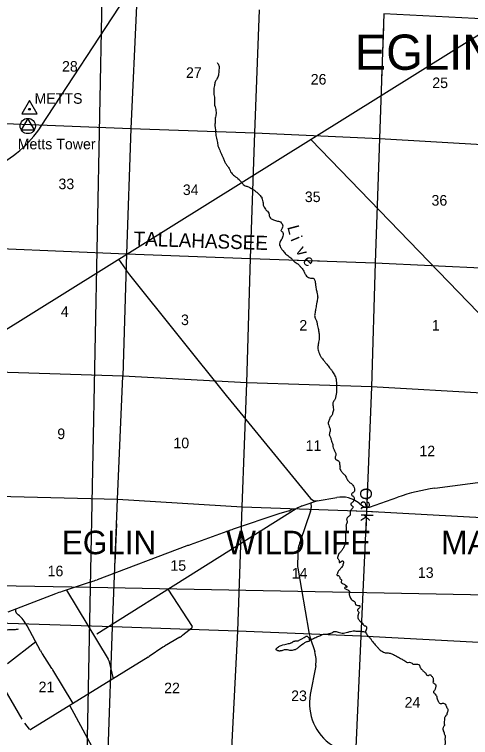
# Model space of a CAD drawing. Extents: x 1219626 to 1426462, y 456797 to 752399.
# Drawn here: x 1256709 to 1276091, y 546194 to 576968 of the extents above; entities that cross this region are included whole.
import ezdxf

# ---------------------------------------------------------------- set-up
doc = ezdxf.new("R2010")
doc.units = 0
for name, color, linetype in [('Culture', 7, 'Continuous'), ('Culture Text', 7, 'Continuous'), ('Lakes and Ponds', 7, 'Continuous'), ('Masks', 7, 'Continuous'), ('Masks for Text', 7, 'Continuous'), ('Military Bases Text', 7, 'Continuous'), ('Narrow River Creek and Branch and Slough', 7, 'Continuous'), ('Narrow River Creek and Branch and Slough Text', 7, 'Continuous'), ('Other Survey Related Text', 7, 'Continuous'), ('Quad Borders', 7, 'Continuous'), ('Section Lines', 7, 'Continuous'), ('Section Numbers', 7, 'Continuous'), ('Triangulation Station', 7, 'Continuous'), ('Uninventoried Roads and Features', 7, 'Continuous'), ('Wildlife Mangement Area Text', 7, 'Continuous')]:
    doc.layers.add(name, color=color, linetype=linetype)

msp = doc.modelspace()

# ---------------------------------------------------------------- linework, layer by layer
at = {"layer": 'Culture'}
msp.add_lwpolyline([(1256994, 572058), (1257556, 572058), (1257275, 572545)], close=True, dxfattribs=at)
msp.add_circle((1257275, 572220), 325, dxfattribs=at)
at = {"layer": 'Lakes and Ponds'}
msp.add_lwpolyline([(1269244, 550313), (1269228, 550289), (1269215, 550281), (1269212, 550277), (1269189, 550279), (1269173, 550278), (1269148, 550274), (1269125, 550265), (1269091, 550249), (1269040, 550220), (1269015, 550205), (1268991, 550188), (1268917, 550135), (1268844, 550081), (1268810, 550055), (1268761, 550014), (1268736, 549994), (1268709, 549974), (1268681, 549956), (1268655, 549943), (1268632, 549933), (1268591, 549920), (1268559, 549912), (1268511, 549904), (1268463, 549899), (1268438, 549899), (1268416, 549901), (1268376, 549909), (1268318, 549923), (1268288, 549928), (1268259, 549930), (1268241, 549930), (1268206, 549926), (1268176, 549920), (1268070, 549891), (1268043, 549885), (1268004, 549879), (1267984, 549877), (1267964, 549877), (1267947, 549878), (1267932, 549881), (1267906, 549887), (1267887, 549895), (1267860, 549909), (1267847, 549917), (1267835, 549926), (1267831, 549931), (1267828, 549936), (1267827, 549941), (1267827, 549952), (1267830, 549961), (1267835, 549970), (1267845, 549986), (1267866, 550007), (1267876, 550016), (1267887, 550024), (1267924, 550048), (1267951, 550066), (1267973, 550078), (1268005, 550094), (1268039, 550107), (1268120, 550133), (1268202, 550156), (1268261, 550171), (1268351, 550192), (1268395, 550202), (1268440, 550214), (1268458, 550221), (1268474, 550228), (1268500, 550244), (1268538, 550270), (1268558, 550282), (1268578, 550291), (1268592, 550296), (1268619, 550302), (1268644, 550305), (1268731, 550310), (1268752, 550313), (1268768, 550316), (1268791, 550323), (1268812, 550333), (1268870, 550367), (1268927, 550402), (1269018, 550455), (1269064, 550481), (1269110, 550505), (1269122, 550510), (1269134, 550510), (1269144, 550508), (1269153, 550505), (1269169, 550496), (1269181, 550487), (1269197, 550471), (1269213, 550454), (1269224, 550436), (1269232, 550421), (1269236, 550408), (1269240, 550384), (1269244, 550313)], dxfattribs=at)
at = {"layer": 'Masks'}
for p, q in [((1272388, 576451), (1272307, 574222)), ((1268724, 566513), (1269671, 566478)), ((1271712, 556780), (1271675, 555824)), ((1271232, 555840), (1271675, 555824)), ((1271675, 555824), (1271637, 554986)), ((1271675, 555824), (1272090, 555801))]:
    msp.add_line(p, q, dxfattribs=at)
at = {"layer": 'Masks for Text'}
msp.add_line((1261043, 555288), (1260978, 553611), dxfattribs=at)
at = {"layer": 'Narrow River Creek and Branch and Slough'}
for points in [[(1265319, 574922), (1265397, 574798), (1265397, 574616), (1265377, 574388), (1265306, 574219), (1265241, 574095), (1265208, 573939), (1265184, 573824), (1265180, 573737), (1265180, 573611), (1265215, 573385), (1265206, 573216), (1265206, 573164), (1265267, 572916), (1265276, 572804), (1265267, 572652), (1265245, 572548), (1265232, 572348), (1265228, 572252), (1265236, 572187), (1265249, 572066), (1265254, 571944), (1265297, 571696), (1265323, 571570), (1265358, 571379), (1265406, 571253), (1265505, 571027), (1265597, 570819), (1265623, 570758), (1265649, 570685), (1265688, 570628), (1265727, 570572), (1265805, 570454), (1265853, 570381), (1265896, 570276), (1265926, 570224), (1266056, 570098), (1266252, 569942), (1266291, 569899), (1266391, 569782), (1266425, 569734), (1266512, 569677), (1266586, 569656), (1266712, 569599), (1266851, 569521), (1266959, 569438), (1267046, 569369), (1267150, 569260), (1267215, 569187), (1267237, 569109), (1267263, 568996), (1267280, 568896), (1267293, 568818), (1267319, 568761), (1267372, 568683), (1267424, 568627), (1267458, 568596), (1267523, 568509), (1267532, 568423), (1267549, 568375), (1267584, 568301), (1267667, 568249), (1267849, 568184), (1267936, 568166), (1268009, 568140), (1268079, 568062), (1268109, 567971), (1268087, 567871), (1268061, 567811), (1268035, 567771), (1268066, 567737), (1268113, 567685), (1268122, 567593), (1268096, 567485), (1268066, 567407), (1268022, 567337), (1267988, 567264), (1267979, 567155), (1268018, 567055), (1268100, 566938), (1268157, 566864), (1268278, 566738), (1268369, 566673), (1268448, 566608), (1268530, 566530), (1268582, 566469), (1268634, 566426), (1268721, 566373), (1268812, 566295), (1268847, 566252), (1268894, 566200)], [(1268894, 566200), (1268964, 566113), (1269033, 565978), (1269094, 565870), (1269159, 565805), (1269242, 565753), (1269333, 565748), (1269385, 565748), (1269428, 565727), (1269467, 565670), (1269493, 565557), (1269511, 565397), (1269524, 565297), (1269563, 565145), (1269584, 565019), (1269597, 564932), (1269584, 564863), (1269567, 564763), (1269558, 564689), (1269545, 564633), (1269524, 564524), (1269506, 564411), (1269476, 564233), (1269467, 564150), (1269480, 564081), (1269537, 563955), (1269567, 563825), (1269619, 563599), (1269649, 563417), (1269658, 563334), (1269662, 563217), (1269654, 563135), (1269628, 563017), (1269619, 562931), (1269602, 562835), (1269606, 562740), (1269636, 562635), (1269667, 562531), (1269714, 562427), (1269801, 562314), (1269866, 562223), (1269953, 562119), (1270014, 562049), (1270135, 561884), (1270213, 561789), (1270248, 561715), (1270305, 561628), (1270352, 561541), (1270378, 561441), (1270391, 561307), (1270391, 561116), (1270391, 560855), (1270378, 560782), (1270348, 560643), (1270322, 560586), (1270287, 560530), (1270265, 560491), (1270239, 560434), (1270235, 560395), (1270248, 560291), (1270265, 560174), (1270252, 560083), (1270231, 559996), (1270209, 559931), (1270131, 559822), (1270105, 559779), (1270079, 559701), (1270053, 559636), (1270044, 559553), (1270066, 559484), (1270096, 559392), (1270133, 559275), (1270111, 559197), (1270094, 559123), (1270090, 559093), (1270124, 558997), (1270168, 558863), (1270203, 558763), (1270242, 558659), (1270242, 558576), (1270281, 558472), (1270315, 558394), (1270337, 558333), (1270372, 558220), (1270359, 558173), (1270337, 558107), (1270350, 558047), (1270376, 558016), (1270415, 558008), (1270480, 557964), (1270519, 557916)], [(1270519, 557916), (1270524, 557877), (1270532, 557786), (1270545, 557704), (1270541, 557647), (1270580, 557560), (1270615, 557504), (1270667, 557443), (1270723, 557391), (1270758, 557361), (1270784, 557313), (1270823, 557231), (1270845, 557187), (1270888, 557119), (1270931, 557080), (1270971, 557032), (1271027, 557006), (1271066, 556967), (1271118, 556889), (1271157, 556772), (1271161, 556689), (1271144, 556663), (1271118, 556629), (1271079, 556603), (1271049, 556577), (1271027, 556533), (1271040, 556503), (1271083, 556477), (1271118, 556455), (1271148, 556394), (1271148, 556333), (1271131, 556290), (1271101, 556225), (1271053, 556190), (1271027, 556169), (1271001, 556138), (1271014, 556099), (1271036, 556073), (1271092, 556025), (1271105, 555995), (1271079, 555956), (1271027, 555894), (1270992, 555850), (1270971, 555798), (1270979, 555707), (1270975, 555651), (1270927, 555620), (1270892, 555581), (1270858, 555564), (1270836, 555516), (1270827, 555477), (1270836, 555429), (1270845, 555377), (1270836, 555325), (1270819, 555290), (1270806, 555238), (1270797, 555199), (1270806, 555165), (1270801, 555097), (1270810, 555054), (1270801, 554993), (1270784, 554897), (1270775, 554789), (1270784, 554689), (1270780, 554576), (1270762, 554463), (1270719, 554342), (1270654, 554207), (1270623, 554159), (1270541, 554064), (1270498, 554029), (1270472, 553938), (1270441, 553860), (1270459, 553795), (1270493, 553756), (1270511, 553712), (1270502, 553669), (1270515, 553647), (1270558, 553651), (1270584, 553673), (1270606, 553690), (1270632, 553708), (1270675, 553704), (1270689, 553669), (1270680, 553591), (1270658, 553508), (1270610, 553434), (1270567, 553387), (1270528, 553335), (1270506, 553313), (1270463, 553261)], [(1270463, 553261), (1270437, 553196), (1270424, 553152), (1270411, 553109), (1270428, 553091), (1270476, 553091), (1270515, 553061), (1270537, 553013), (1270558, 552948), (1270593, 552922), (1270606, 552883), (1270597, 552831), (1270593, 552796), (1270636, 552761), (1270723, 552718), (1270758, 552696), (1270814, 552649), (1270853, 552613), (1270840, 552591), (1270797, 552587), (1270767, 552595), (1270741, 552560), (1270780, 552521), (1270836, 552495), (1270910, 552456), (1270953, 552417), (1270936, 552348), (1270927, 552309), (1270944, 552239), (1270971, 552161), (1271023, 552083), (1271083, 552027), (1271161, 551983), (1271179, 551966), (1271192, 551901), (1271209, 551857), (1271235, 551836), (1271296, 551818), (1271374, 551809), (1271383, 551775), (1271383, 551736), (1271365, 551705), (1271331, 551675), (1271313, 551662), (1271296, 551645), (1271283, 551623), (1271296, 551584), (1271335, 551540), (1271348, 551514), (1271331, 551471), (1271313, 551410), (1271305, 551349), (1271305, 551289), (1271344, 551215), (1271378, 551163), (1271417, 551124), (1271469, 551089), (1271509, 551045), (1271530, 551006), (1271595, 550954), (1271647, 550928), (1271665, 550902), (1271665, 550837), (1271660, 550789), (1271639, 550746), (1271631, 550681), (1271670, 550611), (1271744, 550507), (1271792, 550459), (1271866, 550364), (1272009, 550177), (1272117, 550055), (1272208, 549960), (1272252, 549912), (1272347, 549856), (1272434, 549812), (1272586, 549795), (1272673, 549782), (1272742, 549760), (1272894, 549683), (1273076, 549583), (1273215, 549505), (1273302, 549457), (1273371, 549401), (1273445, 549392), (1273540, 549392), (1273605, 549353), (1273657, 549319), (1273749, 549319), (1273840, 549319), (1273909, 549297)], [(1256868, 550802), (1256785, 550788), (1256700, 550781), (1256564, 550784), (1256453, 550777), (1256353, 550763), (1256164, 550724), (1256035, 550691), (1255956, 550674), (1255771, 550602), (1255670, 550563), (1255506, 550473), (1255238, 550323), (1255088, 550227), (1254938, 550137), (1254874, 550084), (1254802, 550023), (1254770, 549973), (1254770, 549880), (1254756, 549705), (1254759, 549565), (1254749, 549408), (1254734, 549354), (1254716, 549247), (1254695, 549164), (1254670, 549089), (1254641, 549036), (1254616, 548993), (1254566, 548950), (1254488, 548911), (1254373, 548871), (1254227, 548818), (1254163, 548793), (1254070, 548732), (1253991, 548671), (1253934, 548603), (1253841, 548442), (1253762, 548296), (1253716, 548192), (1253648, 548063), (1253608, 547980), (1253543, 547837), (1253511, 547773), (1253497, 547708), (1253422, 547565), (1253379, 547476), (1253293, 547347), (1253243, 547290), (1253190, 547229), (1253132, 547161), (1253086, 547122), (1253018, 547065), (1252936, 547018), (1252897, 546979), (1252789, 546897), (1252754, 546861), (1252714, 546804), (1252697, 546732), (1252697, 546679), (1252736, 546586), (1252736, 546514), (1252739, 546414), (1252714, 546346), (1252725, 546264), (1252736, 546157), (1252722, 546082), (1252732, 546003), (1252736, 545953), (1252750, 545910), (1252732, 545871), (1252732, 545835), (1252754, 545799), (1252768, 545753), (1252757, 545692), (1252747, 545645), (1252718, 545602), (1252689, 545563), (1252650, 545517), (1252611, 545463), (1252593, 545413), (1252571, 545352), (1252550, 545288), (1252539, 545238), (1252536, 545177), (1252525, 545120), (1252529, 545020), (1252550, 544948), (1252550, 544866), (1252554, 544727), (1252557, 544623), (1252571, 544576)], [(1269241, 550366), (1269296, 550369), (1269419, 550412), (1269601, 550498), (1269767, 550562), (1269848, 550594), (1269944, 550589), (1270046, 550611), (1270191, 550653), (1270282, 550702), (1270421, 550696), (1270523, 550664), (1270630, 550643), (1270743, 550648), (1270861, 550675), (1270989, 550712), (1271102, 550734), (1271246, 550723), (1271397, 550718), (1271547, 550702), (1271629, 550690)], [(1273909, 549297), (1273931, 549227), (1273957, 549175), (1274000, 549110), (1274044, 549058), (1274087, 549019), (1274148, 548967), (1274191, 548928), (1274200, 548897), (1274213, 548867), (1274243, 548850), (1274308, 548841), (1274343, 548858), (1274399, 548867), (1274417, 548841), (1274460, 548785), (1274486, 548746), (1274504, 548693), (1274504, 548641), (1274512, 548602), (1274508, 548576), (1274495, 548546), (1274530, 548511), (1274569, 548476), (1274612, 548437), (1274612, 548359), (1274603, 548294), (1274586, 548251), (1274560, 548199), (1274525, 548155), (1274525, 548112), (1274556, 548077), (1274595, 548034), (1274647, 547964), (1274664, 547890), (1274694, 547804), (1274712, 547751), (1274729, 547717), (1274760, 547678), (1274799, 547647), (1274872, 547643), (1274920, 547656), (1274976, 547647), (1275024, 547617), (1275037, 547582), (1275050, 547539), (1275083, 547465), (1275127, 547399), (1275131, 547356), (1275114, 547291), (1275088, 547200), (1275079, 547156), (1275048, 547126), (1275022, 547091), (1274992, 547026), (1274979, 546935), (1274975, 546818), (1274979, 546735), (1274975, 546692), (1274949, 546653), (1274923, 546601), (1274918, 546544), (1274931, 546483), (1274966, 546397), (1274966, 546349), (1274996, 546301), (1275014, 546258), (1275018, 546210), (1275001, 546136), (1275009, 546062), (1275009, 546010), (1275014, 545967), (1275005, 545897), (1275005, 545854), (1275027, 545811), (1275048, 545759), (1275057, 545715), (1275048, 545667), (1275057, 545633), (1275105, 545620), (1275144, 545611), (1275157, 545568), (1275161, 545537), (1275200, 545498), (1275235, 545481), (1275396, 545307), (1275539, 545159), (1275617, 545068), (1275647, 544990), (1275682, 544859), (1275712, 544660)]]:
    msp.add_spline(points, degree=3, dxfattribs=at)
at = {"layer": 'Quad Borders'}
for p, q in [((1259934, 552577), (1260831, 598030)), ((1259934, 552577), (1220572, 553375)), ((1259037, 507125), (1259934, 552577)), ((1299295, 551822), (1259934, 552577))]:
    msp.add_line(p, q, dxfattribs=at)
at = {"layer": 'Section Lines'}
for p, q in [((1261890, 577328), (1261648, 572118)), ((1266919, 571932), (1267124, 577162)), ((1272407, 576992), (1272216, 571693)), ((1277751, 576717), (1272407, 576992)), ((1256319, 572324), (1261648, 572118)), ((1261648, 572118), (1261466, 566786)), ((1261648, 572118), (1266919, 571932)), ((1266747, 566587), (1266919, 571932)), ((1266919, 571932), (1272216, 571693)), ((1272216, 571693), (1272036, 566391)), ((1272216, 571693), (1277552, 571382)), ((1256120, 567010), (1261466, 566786)), ((1261466, 566786), (1261318, 561580)), ((1261466, 566786), (1266747, 566587)), ((1266591, 561295), (1266747, 566587)), ((1266747, 566587), (1272036, 566391)), ((1272036, 566391), (1271881, 561116)), ((1272036, 566391), (1277372, 566137)), ((1261318, 561580), (1255941, 561745)), ((1261085, 556345), (1261318, 561580)), ((1266591, 561295), (1261318, 561580)), ((1266384, 556016), (1266591, 561295)), ((1271881, 561116), (1266591, 561295)), ((1271881, 561116), (1271675, 555824)), ((1277199, 560811), (1271881, 561116)), ((1255798, 556470), (1261085, 556345)), ((1260872, 550902), (1261085, 556345)), ((1261085, 556345), (1266384, 556016)), ((1266197, 550726), (1266384, 556016)), ((1266384, 556016), (1271675, 555824)), ((1271675, 555824), (1271434, 550515)), ((1271675, 555824), (1276946, 555534)), ((1260872, 550902), (1255621, 551069)), ((1260691, 545626), (1260872, 550902)), ((1266197, 550726), (1260872, 550902)), ((1265930, 545430), (1266197, 550726)), ((1271434, 550515), (1266197, 550726)), ((1271434, 550515), (1271197, 545219)), ((1276702, 550226), (1271434, 550515))]:
    msp.add_line(p, q, dxfattribs=at)
at = {"layer": 'Triangulation Station'}
msp.add_lwpolyline([(1257341, 573306), (1257016, 572743), (1257666, 572743)], close=True, dxfattribs=at)
msp.add_circle((1257341, 572931), 40, dxfattribs=at)
at = {"layer": 'Uninventoried Roads and Features'}
for p, q in [((1257842, 572207), (1264375, 582225)), ((1244478, 556157), (1276971, 576432)), ((1269306, 571649), (1283836, 556595)), ((1261134, 566549), (1261426, 566124)), ((1261604, 565886), (1265761, 560682)), ((1265771, 560671), (1269292, 556374)), ((1274574, 556803), (1278023, 557273)), ((1269575, 556268), (1270404, 556413)), ((1271799, 555999), (1272998, 556422)), ((1269594, 556271), (1268919, 556047)), ((1269302, 556174), (1269316, 555991)), ((1271353, 556173), (1271513, 556047)), ((1260208, 550601), (1268684, 555945)), ((1268385, 555841), (1268038, 555746)), ((1268492, 555893), (1268427, 555858)), ((1268583, 555917), (1268563, 555915)), ((1268879, 556031), (1268703, 555951)), ((1269295, 555830), (1268845, 554535)), ((1267946, 555718), (1265999, 555056)), ((1265891, 555018), (1264178, 554400)), ((1264033, 554346), (1260217, 552912)), ((1268746, 553961), (1268742, 553547)), ((1268753, 553407), (1269217, 550673)), ((1259972, 552825), (1258737, 552411)), ((1258917, 552471), (1260694, 549528)), ((1263230, 552507), (1264258, 550918)), ((1258457, 552310), (1256428, 551535)), ((1256768, 551539), (1256769, 551665)), ((1256868, 551418), (1256794, 551481)), ((1257819, 549880), (1257246, 550952)), ((1264247, 550852), (1263869, 550555)), ((1257612, 550267), (1256409, 549338)), ((1263738, 550466), (1263078, 550076)), ((1269276, 550435), (1269471, 549851)), ((1263012, 550034), (1262439, 549644)), ((1262393, 549614), (1257409, 546542)), ((1258303, 549133), (1257894, 549755)), ((1260740, 549413), (1260910, 548699)), ((1259202, 547647), (1258336, 549081)), ((1269512, 549250), (1269282, 548026)), ((1255887, 548916), (1257028, 546970)), ((1263397, 539513), (1259065, 547563)), ((1257343, 546554), (1257154, 546799))]:
    msp.add_line(p, q, dxfattribs=at)
for centre, radius, start, end in [((1253822, 574829), 4800, 293.8852, 326.8947), ((1264885, 568507), 4200, 214.5677, 218.6249), ((1266699, 561431), 1200, 218.6249, 219.3328), ((1275656, 548876), 8000, 97.7711, 109.4027), ((1270610, 555231), 1200, 51.7548, 99.9017), ((1269524, 556564), 300, 219.3329, 279.9018), ((1268332, 556034), 200, 285.3085, 298.1337), ((1268587, 555716), 200, 96.6604, 118.1337), ((1268537, 556315), 400, 276.6604, 294.5399), ((1269045, 555668), 400, 108.3824, 114.5399), ((1268917, 555961), 400, 340.8713, 4.2658), ((1271699, 556282), 300, 231.7548, 289.4027), ((1268461, 554203), 1600, 105.3085, 108.7694), ((1267930, 549375), 6000, 108.7694, 109.8637), ((1268255, 543114), 12000, 109.8637, 110.6013), ((1270546, 553945), 1800, 160.8713, 179.4951), ((1269542, 553540), 800, 179.4951, 189.6171), ((1257683, 559651), 7200, 288.5364, 290.6013), ((1261026, 545584), 7200, 108.5364, 110.9079), ((1256843, 551538), 75, 179.2352, 229.7689), ((1255835, 550197), 1600, 28.1542, 49.7689), ((1264216, 550891), 50, 308.1349, 32.8962), ((1263128, 551499), 1200, 300.5594, 308.1349), ((1270794, 550941), 1600, 189.6171, 198.4356), ((1263688, 549042), 1200, 120.5594, 124.2511), ((1259230, 550634), 1600, 208.1542, 213.3604), ((1261764, 550636), 1200, 301.6501, 304.2511), ((1268332, 549471), 1200, 349.3852, 18.4356), ((1260351, 549321), 400, 13.3348, 31.114), ((1256967, 548253), 1600, 31.1466, 33.3604), ((1271346, 547639), 2100, 169.3852, 237.4698), ((1257383, 546584), 50, 217.6973, 301.6501)]:
    msp.add_arc(centre, radius, start, end, dxfattribs=at)

# ---------------------------------------------------------------- texts
at = {"layer": 'Culture Text'}
for s, p in [('METTS', (1257560, 573167)), ('Metts Tower', (1256845, 571229))]:
    msp.add_text(s, height=450, rotation=0, dxfattribs=at).set_placement(p)
at = {"layer": 'Military Bases Text'}
msp.add_text('EGLIN          AIR         FORCE         BASE', height=1500, dxfattribs=at).set_placement((1271167, 574612))
at = {"layer": 'Narrow River Creek and Branch and Slough Text'}
for s, rotation, p in [('L', 284.6821, (1268298, 567926)), ('i', 292.7902, (1268432, 567406)), ('v', 302.021, (1268639, 566911)), ('e', 313.2727, (1268924, 566455)), ('O', 274.0054, (1271382, 556807)), ('a', 271.5967, (1271421, 556273)), ('k', 268.2158, (1271437, 555738))]:
    msp.add_text(s, height=500, rotation=rotation, dxfattribs=at).set_placement(p)
at = {"layer": 'Other Survey Related Text'}
msp.add_text('TALLAHASSEE', height=600, rotation=358.081, dxfattribs=at).set_placement((1261764, 567132))
at = {"layer": 'Section Numbers'}
for s, rotation, p in [('28', 0, (1258729, 574534)), ('27', 0.0002, (1263998, 574267)), ('26', 0.0002, (1269299, 573984)), ('25', 0.0002, (1274467, 573834)), ('33', 0, (1258579, 569532)), ('34', 0.0003, (1263864, 569282)), ('35', 0.0003, (1269049, 568982)), ('36', 0.0003, (1274434, 568832)), ('4', 0, (1258679, 564098)), ('3', 0.0003, (1263787, 563747)), ('2', 0.0003, (1268816, 563514)), ('1', 0.0003, (1274451, 563514)), ('9', 0, (1258529, 558896)), ('10', 0.0003, (1263463, 558506)), ('11', 0.0003, (1269083, 558396)), ('12', 0.0003, (1273917, 558163)), ('15', 0.0004, (1263335, 553291)), ('16', 0, (1258117, 553058)), ('14', 0.0004, (1268492, 552958)), ('13', 0.0004, (1273855, 552989)), ('21', 0, (1257733, 548124)), ('22', 0.0004, (1263070, 548079)), ('23', 0.0004, (1268468, 547746)), ('24', 0.0004, (1273290, 547465))]:
    msp.add_text(s, height=450, rotation=rotation, dxfattribs=at).set_placement(p)
at = {"layer": 'Wildlife Mangement Area Text'}
msp.add_text('EGLIN        WILDLIFE        MANAGEMENT        AREA', height=1000, dxfattribs=at).set_placement((1258722, 553996))

doc.saveas('drawing.dxf')
